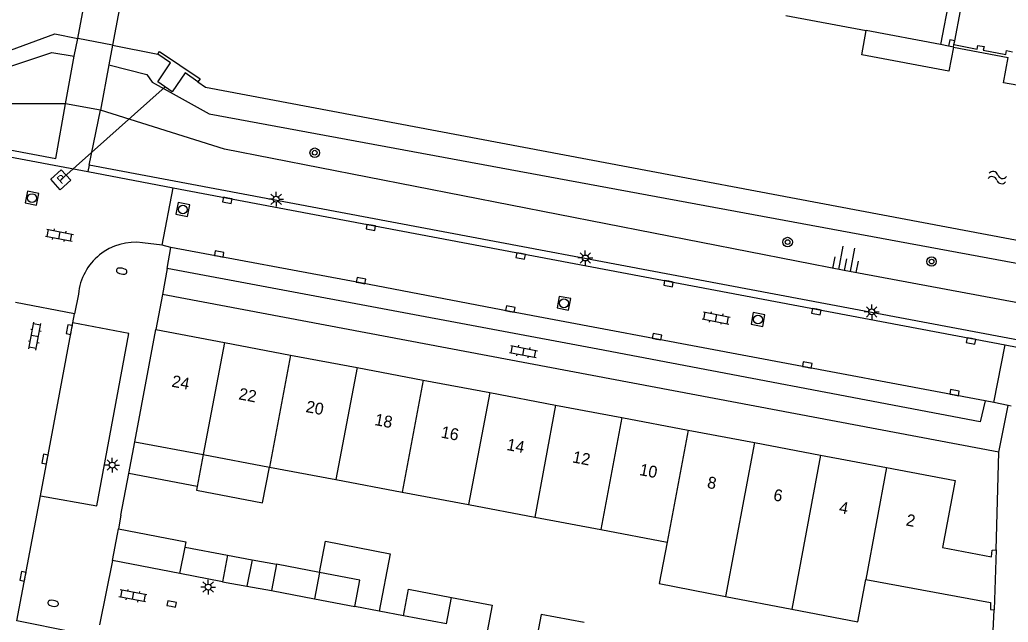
# Model space of a CAD drawing. Extents: x 124000 to 128010, y 398999 to 403000.
# Drawn here: x 126719.7 to 126803.3, y 399047.8 to 399098.7 of the extents above; entities that cross this region are included whole.
import ezdxf

# ---------------------------------------------------------------- set-up
doc = ezdxf.new("R2010")
doc.units = 0
for name, color, linetype in [('gg-afsc-muur', 7, 'Continuous'), ('gg-anno-huisnummerreeks BGT', 7, 'Continuous'), ('gg-bbg-bijgebouw', 7, 'Continuous'), ('gg-bbg-gedigitaliseerde bebouwing', 7, 'Continuous'), ('gg-bbg-hoofdgebouw', 7, 'Continuous'), ('gg-bbg-luifel en loopbrug', 7, 'Continuous'), ('gg-bbg-onder overbouw', 7, 'Continuous'), ('gg-bbg-pand overbouw', 7, 'Continuous'), ('gg-bbg-tussenscheiding', 7, 'Continuous'), ('gg-knt-BGT kruinlijn', 7, 'Continuous'), ('gg-knt-verharding', 7, 'Continuous'), ('gg-knt-verharding nz', 7, 'Continuous'), ('gg-kntw-beschoeiing', 7, 'Continuous'), ('gg-kntw-kademuur', 7, 'Continuous'), ('gg-kwrk-duiker nz buis', 7, 'Continuous'), ('gg-kwrk-kunstwerk niveau 01', 7, 'Continuous'), ('gg-kwrk-steiger', 7, 'Continuous'), ('gg-kwrk-uitstroombak niveau min 01', 7, 'Continuous'), ('gt-grn-groengrens', 7, 'Continuous'), ('gt-grn-weggrens', 7, 'Continuous'), ('gt-symb-boom', 7, 'Continuous'), ('gt-symb-brandkraan', 7, 'Continuous'), ('gt-symb-brandput', 7, 'Continuous'), ('gt-symb-klinker verharding', 7, 'Continuous'), ('gt-symb-kolk', 7, 'Continuous'), ('gt-symb-lichtmast', 7, 'Continuous'), ('gt-symb-rioolschacht', 7, 'Continuous'), ('gt-symb-talud symbool', 7, 'Continuous'), ('gt-symb-watersymbool', 7, 'Continuous')]:
    doc.layers.add(name, color=color, linetype=linetype)

# ---------------------------------------------------------------- blocks, each defined once
blk = doc.blocks.new('gt0-KL1')
at = {"layer": 'gt-symb-klinker verharding'}
for p, q in [((-1.15, 0.3), (1.15, 0.3)), ((-1, -0.3), (-1, 0.3)), ((-0.5, 0.3), (-0.5, 0.45)), ((0, -0.3), (0, 0.3)), ((0.5, 0.3), (0.5, 0.45)), ((1, -0.3), (1, 0.3)), ((-1.15, -0.3), (1.15, -0.3)), ((-0.5, -0.45), (-0.5, -0.3)), ((0.5, -0.45), (0.5, -0.3))]:
    blk.add_line(p, q, dxfattribs=at)
blk = doc.blocks.new('gt0-RS')
at = {"layer": 'gt-symb-rioolschacht'}
blk.add_lwpolyline([(-0.5, -0.5), (0.5, -0.5), (0.5, 0.5), (-0.5, 0.5)], close=True, dxfattribs=at)
blk.add_circle((0, 0), 0.375, dxfattribs=at)
blk = doc.blocks.new('gt0-BPUT')
at = {"layer": 'gt-symb-brandput'}
blk.add_lwpolyline([(-0.599, -0.599), (-0.599, 0.601), (0.601, 0.601), (0.601, -0.599)], close=True, dxfattribs=at)
blk.add_text('P', height=0.7, dxfattribs=at).set_placement((-0.233, -0.35))
blk = doc.blocks.new('gt0-BR')
at = {"layer": 'gt-symb-brandkraan'}
for centre, radius, start, end in [((-0.244, 0), 0.206, 107.56694, 252.43307), ((0.599, -2.664), 3, 106.89205, 107.56694), ((0, -0.691), 0.938, 73.10799, 106.89205), ((-0.599, -2.664), 3, 72.43309, 73.10799), ((0.244, 0), 0.206, 287.56695, 72.43309), ((0.599, 2.664), 3, 252.43307, 253.10797), ((0, 0.691), 0.938, 253.10797, 286.89206), ((-0.599, 2.664), 3, 286.89206, 287.56695)]:
    blk.add_arc(centre, radius, start, end, dxfattribs=at)
blk = doc.blocks.new('gt0-KOLK')
at = {"layer": 'gt-symb-kolk'}
blk.add_lwpolyline([(0, 0), (0.375, 0), (0.375, 0.4), (-0.375, 0.4), (-0.375, 0), (0, 0)], dxfattribs=at)
blk = doc.blocks.new('gt0-LMAST')
at = {"layer": 'gt-symb-lichtmast'}
for p, q in [((-0.182, 0.173), (-0.447, 0.438)), ((-0.005, 0.246), (-0.005, 0.621)), ((0.172, 0.173), (0.437, 0.438)), ((-0.255, -0.004), (-0.63, -0.004)), ((-0.182, -0.181), (-0.447, -0.446)), ((-0.005, -0.254), (-0.005, -0.629)), ((0.437, -0.446), (0.172, -0.181)), ((0.245, -0.004), (0.62, -0.004))]:
    blk.add_line(p, q, dxfattribs=at)
blk.add_circle((-0.005, -0.004), 0.25, dxfattribs=at)
blk = doc.blocks.new('gt0-BOOM')
at = {"layer": 'gt-symb-boom'}
for radius in [0.4, 0.2]:
    blk.add_circle((0, 0), radius, dxfattribs=at)
blk = doc.blocks.new('gt0-TALUD_1')
at = {"layer": 'gt-symb-talud symbool'}
for p, q in [((-1, -1), (-1, 0)), ((-0.5, -2), (-0.5, 0)), ((0, -1), (0, 0)), ((0.5, -2), (0.5, 0)), ((1, -1), (1, 0))]:
    blk.add_line(p, q, dxfattribs=at)
blk = doc.blocks.new('gt0-WA')
at = {"layer": 'gt-symb-watersymbool'}
for centre, start, end in [((-0.323, 0.022), 28.07249, 151.92751), ((0.427, 0.422), 208.07248, 331.92751), ((-0.323, -0.428), 28.07249, 151.92751), ((0.427, -0.028), 208.07248, 331.92751)]:
    blk.add_arc(centre, 0.425, start, end, dxfattribs=at)

msp = doc.modelspace()

# ---------------------------------------------------------------- linework, layer by layer
at = {"layer": 'gg-afsc-muur'}
for p, q in [((126728.274, 399056.846), (126728.939, 399060.378)), ((126728.274, 399056.846), (126728.06, 399055.701)), ((126752.171, 399048.349), (126750.106, 399048.738)), ((126801.827, 399042.416), (126802.106, 399048.862))]:
    msp.add_line(p, q, dxfattribs=at)
for points in [[(126798.778, 399096.968), (126798.358, 399097.051), (126798.256, 399096.513)], [(126798.714, 399096.635), (126800.674, 399096.26), (126800.73, 399096.575), (126801.253, 399096.482), (126801.193, 399096.168), (126803.098, 399095.811), (126803.167, 399096.129), (126803.665, 399096.034)]]:
    msp.add_lwpolyline(points, dxfattribs=at)
at = {"layer": 'gg-bbg-bijgebouw'}
for p, q in [((126733.692, 399054.162), (126737.298, 399053.469)), ((126733.242, 399051.924), (126727.552, 399053.017)), ((126737.298, 399053.469), (126736.867, 399051.227)), ((126741.42, 399052.702), (126740.993, 399050.478)), ((126745.054, 399052.006), (126741.42, 399052.702)), ((126736.867, 399051.227), (126733.242, 399051.924)), ((126740.993, 399050.478), (126744.628, 399049.781)), ((126744.628, 399049.781), (126748.041, 399049.127)), ((126755.806, 399047.66), (126752.171, 399048.349))]:
    msp.add_line(p, q, dxfattribs=at)
for points in [[(126727.552, 399053.017), (126727.975, 399055.259), (126728.06, 399055.701)], [(126728.06, 399055.701), (126733.749, 399054.609), (126733.664, 399054.167), (126733.692, 399054.162)], [(126748.041, 399049.127), (126748.467, 399051.352), (126745.054, 399052.006)], [(126752.171, 399048.349), (126752.596, 399050.593), (126756.231, 399049.904)], [(126756.231, 399049.904), (126759.661, 399049.253), (126759.235, 399047.01)], [(126767.448, 399047.771), (126763.813, 399048.459), (126763.393, 399046.238)]]:
    msp.add_lwpolyline(points, dxfattribs=at)
at = {"layer": 'gg-bbg-gedigitaliseerde bebouwing'}
msp.add_line((126779.403, 399049.992), (126785.008, 399048.916), dxfattribs=at)
for points in [[(126774.463, 399054.582), (126773.789, 399051.071), (126779.403, 399049.992)], [(126785.008, 399048.916), (126790.582, 399047.845), (126791.267, 399051.414)]]:
    msp.add_lwpolyline(points, dxfattribs=at)
at = {"layer": 'gg-bbg-hoofdgebouw'}
for p, q in [((126784.503, 399099.108), (126791.302, 399097.825)), ((126729.446, 399063.067), (126731.233, 399072.548)), ((126731.233, 399072.548), (126737.02, 399071.455)), ((126737.02, 399071.455), (126742.622, 399070.396)), ((126742.622, 399070.396), (126748.242, 399069.335)), ((126748.242, 399069.335), (126753.833, 399068.278)), ((126753.833, 399068.278), (126759.454, 399067.216)), ((126759.454, 399067.216), (126765.025, 399066.164)), ((126765.025, 399066.164), (126770.636, 399065.104)), ((126770.636, 399065.104), (126776.227, 399064.048)), ((126776.227, 399064.048), (126781.837, 399062.988)), ((126729.446, 399063.067), (126735.234, 399061.976)), ((126781.837, 399062.988), (126787.419, 399061.933)), ((126735.234, 399061.976), (126740.835, 399060.92)), ((126787.419, 399061.933), (126793.02, 399060.875)), ((126740.835, 399060.92), (126746.456, 399059.861)), ((126746.456, 399059.861), (126752.048, 399058.807)), ((126752.048, 399058.807), (126757.659, 399057.749)), ((126757.659, 399057.749), (126763.261, 399056.693)), ((126763.261, 399056.693), (126768.852, 399055.639)), ((126768.852, 399055.639), (126774.463, 399054.582)), ((126802.278, 399053.92), (126802.106, 399048.862))]:
    msp.add_line(p, q, dxfattribs=at)
for points in [[(126793.02, 399060.875), (126798.801, 399059.783), (126797.742, 399054.113), (126801.896, 399053.338), (126801.943, 399053.912), (126802.278, 399053.92)], [(126791.267, 399051.414), (126801.81, 399049.468), (126801.792, 399048.879), (126802.106, 399048.862)]]:
    msp.add_lwpolyline(points, dxfattribs=at)
at = {"layer": 'gg-bbg-luifel en loopbrug'}
for p, q in [((126728.939, 399060.378), (126729.446, 399063.067)), ((126735.234, 399061.976), (126734.714, 399059.269)), ((126734.714, 399059.269), (126728.939, 399060.378)), ((126737.298, 399053.469), (126739.359, 399053.086)), ((126739.359, 399053.086), (126738.93, 399050.853)), ((126739.359, 399053.086), (126741.42, 399052.702)), ((126736.867, 399051.227), (126738.93, 399050.853)), ((126738.93, 399050.853), (126740.993, 399050.478)), ((126750.106, 399048.738), (126748.041, 399049.127))]:
    msp.add_line(p, q, dxfattribs=at)
for points in [[(126734.714, 399059.269), (126734.659, 399058.982), (126740.256, 399057.906), (126740.835, 399060.92)], [(126745.054, 399052.006), (126745.562, 399054.651), (126751.04, 399053.599), (126750.106, 399048.738)]]:
    msp.add_lwpolyline(points, dxfattribs=at)
at = {"layer": 'gg-bbg-onder overbouw'}
for p, q in [((126799.277, 399105.579), (126797.586, 399096.639)), ((126797.586, 399096.639), (126791.302, 399097.825))]:
    msp.add_line(p, q, dxfattribs=at)
at = {"layer": 'gg-bbg-pand overbouw'}
for p, q in [((126798.778, 399096.968), (126799.259, 399099.486)), ((126798.676, 399096.434), (126798.714, 399096.635)), ((126798.714, 399096.635), (126798.778, 399096.968))]:
    msp.add_line(p, q, dxfattribs=at)
msp.add_lwpolyline([(126798.676, 399096.434), (126798.284, 399094.384), (126790.914, 399095.786), (126791.302, 399097.825)], dxfattribs=at)
at = {"layer": 'gg-bbg-tussenscheiding'}
for p, q in [((126737.02, 399071.455), (126735.234, 399061.976)), ((126742.622, 399070.396), (126740.835, 399060.92)), ((126748.242, 399069.335), (126746.456, 399059.861)), ((126753.833, 399068.278), (126752.048, 399058.807)), ((126759.454, 399067.216), (126757.659, 399057.749)), ((126765.025, 399066.164), (126763.261, 399056.693)), ((126770.636, 399065.104), (126768.852, 399055.639)), ((126776.227, 399064.048), (126774.463, 399054.582)), ((126781.837, 399062.988), (126779.403, 399049.992)), ((126787.419, 399061.933), (126785.008, 399048.916)), ((126793.02, 399060.875), (126791.267, 399051.414)), ((126733.242, 399051.924), (126733.692, 399054.162)), ((126745.054, 399052.006), (126744.628, 399049.781)), ((126755.806, 399047.66), (126756.231, 399049.904))]:
    msp.add_line(p, q, dxfattribs=at)
at = {"layer": 'gg-knt-BGT kruinlijn'}
for points in [[(126723.578, 399091.642), (126714.409, 399091.622), (126647.434, 399103.679)], [(126863.404, 399063.774), (126789.438, 399077.541), (126737.021, 399087.811), (126726.538, 399091.083)]]:
    msp.add_lwpolyline(points, dxfattribs=at)
at = {"layer": 'gg-knt-verharding'}
for p, q in [((126725.577, 399086.448), (126726.538, 399091.083)), ((126714.015, 399088.06), (126725.474, 399085.903)), ((126869.061, 399059.417), (126725.577, 399086.448)), ((126725.474, 399085.903), (126732.696, 399084.543)), ((126731.754, 399079.678), (126732.696, 399084.543)), ((126732.696, 399084.543), (126803.039, 399071.246)), ((126731.754, 399079.678), (126730.096, 399079.89)), ((126732.499, 399079.48), (126731.754, 399079.678)), ((126732.171, 399077.721), (126732.499, 399079.48)), ((126724.678, 399075.544), (126724.338, 399073.879)), ((126731.778, 399075.509), (126731.233, 399072.548)), ((126802.497, 399062.194), (126731.778, 399075.509)), ((126724.338, 399073.879), (126719.349, 399074.834)), ((126724.204, 399073.107), (126724.338, 399073.879)), ((126802.075, 399066.369), (126803.039, 399071.246)), ((126803.039, 399071.246), (126821.491, 399067.778)), ((126802.075, 399066.369), (126801.345, 399066.532)), ((126803.295, 399066.121), (126802.075, 399066.369)), ((126803.541, 399066.071), (126803.295, 399066.121)), ((126802.278, 399053.92), (126802.497, 399062.194)), ((126719.476, 399047.914), (126721.463, 399058.489))]:
    msp.add_line(p, q, dxfattribs=at)
for points in [[(126575.126, 399114.824), (126635.814, 399103.421), (126722.781, 399087.012), (126723.578, 399091.642)], [(126801.345, 399066.532), (126800.928, 399064.749), (126768.6, 399070.878), (126732.171, 399077.721)], [(126721.463, 399058.489), (126726.24, 399057.637), (126728.951, 399072.223), (126724.204, 399073.107)], [(126715.788, 399028.351), (126720.539, 399027.504), (126724.234, 399046.979), (126719.476, 399047.914)]]:
    msp.add_lwpolyline(points, dxfattribs=at)
msp.add_arc((126729.503, 399075.078), 4.848, 82.97947, 174.48959, dxfattribs=at)
at = {"layer": 'gg-knt-verharding nz'}
msp.add_line((126721.463, 399058.489), (126724.204, 399073.107), dxfattribs=at)
msp.add_lwpolyline([(126801.345, 399066.532), (126761.164, 399074.083), (126748.537, 399076.497), (126732.499, 399079.48)], dxfattribs=at)
at = {"layer": 'gg-kntw-beschoeiing'}
for q in [(126724.616, 399097.16), (126731.396, 399095.839)]:
    msp.add_line((126727.572, 399096.584), q, dxfattribs=at)
for points in [[(126706.72, 399098.46), (126718.941, 399096.163), (126722.692, 399097.535), (126724.616, 399097.16)], [(126734.79, 399093.499), (126735.417, 399093.051), (126823.055, 399076.522)]]:
    msp.add_lwpolyline(points, dxfattribs=at)
at = {"layer": 'gg-kntw-kademuur'}
for p, q in [((126798.256, 399096.513), (126797.586, 399096.639)), ((126798.676, 399096.434), (126798.256, 399096.513)), ((126798.676, 399096.434), (126803.308, 399095.56))]:
    msp.add_line(p, q, dxfattribs=at)
at = {"layer": 'gg-kwrk-duiker nz buis'}
msp.add_line((126732.003, 399093.065), (126723.184, 399085.216), dxfattribs=at)
at = {"layer": 'gg-kwrk-kunstwerk niveau 01'}
for p, q in [((126724.616, 399097.16), (126725.703, 399102.945)), ((126728.657, 399102.366), (126727.572, 399096.584)), ((126724.333, 399095.654), (126724.616, 399097.16)), ((126727.572, 399096.584), (126727.258, 399094.915)), ((126723.578, 399091.642), (126724.333, 399095.654)), ((126727.258, 399094.915), (126726.538, 399091.083)), ((126726.538, 399091.083), (126723.578, 399091.642))]:
    msp.add_line(p, q, dxfattribs=at)
at = {"layer": 'gg-kwrk-steiger'}
msp.add_lwpolyline([(126809.747, 399094.345), (126809.36, 399092.292), (126802.9, 399093.399), (126803.308, 399095.56)], dxfattribs=at)
at = {"layer": 'gg-kwrk-uitstroombak niveau min 01'}
for points in [[(126731.396, 399095.839), (126731.542, 399096.051), (126734.96, 399093.74), (126734.79, 399093.499)], [(126734.79, 399093.499), (126733.711, 399094.243), (126732.61, 399092.64), (126731.396, 399093.489), (126732.47, 399095.098), (126731.396, 399095.839)]]:
    msp.add_lwpolyline(points, dxfattribs=at)
at = {"layer": 'gt-grn-groengrens'}
for points in [[(126579.161, 399131.587), (126578.169, 399131.203), (126576.802, 399124.502), (126582.49, 399119.877), (126717.58, 399094.355), (126722.431, 399095.972), (126724.333, 399095.654)], [(126727.258, 399094.915), (126730.469, 399094.118), (126730.927, 399093.475), (126735.727, 399090.784), (126863.292, 399067.211), (126869.241, 399069.625), (126870.037, 399072.442), (126870.562, 399076.242), (126867.965, 399078.311)]]:
    msp.add_lwpolyline(points, dxfattribs=at)
at = {"layer": 'gt-grn-weggrens'}
for p, q in [((126725.577, 399086.448), (126725.474, 399085.903)), ((126732.171, 399077.721), (126731.778, 399075.509)), ((126802.497, 399062.194), (126803.295, 399066.121)), ((126727.552, 399053.017), (126726.451, 399047.574))]:
    msp.add_line(p, q, dxfattribs=at)

# ---------------------------------------------------------------- block references
at = {"layer": 'gt-symb-boom'}
for p in [(126744.658, 399087.5), (126784.649, 399079.947), (126796.822, 399078.294)]:
    msp.add_blockref('gt0-BOOM', p, dxfattribs=at)
at = {"layer": 'gt-symb-brandkraan'}
for p, rotation in [((126728.338, 399077.488), -12.47907180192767), ((126722.537, 399049.406), -9.443474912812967)]:
    msp.add_blockref('gt0-BR', p, dxfattribs=dict(at, rotation=rotation))
at = {"layer": 'gt-symb-brandput', "rotation": 41.99999127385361}
msp.add_blockref('gt0-BPUT', (126723.184, 399085.216), dxfattribs=at)
at = {"layer": 'gt-symb-klinker verharding'}
for p, rotation in [((126723.074, 399080.515), -10.658361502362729), ((126778.614, 399073.526), -10.658361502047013), ((126721.003, 399071.986), 79.34163849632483), ((126762.314, 399070.683), -10.714643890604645), ((126729.275, 399050.047), 169.28535610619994)]:
    msp.add_blockref('gt0-KL1', p, dxfattribs=dict(at, rotation=rotation))
at = {"layer": 'gt-symb-kolk'}
for p, rotation in [((126737.31, 399083.668), 169.2853561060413), ((126749.44, 399081.374), 169.28535610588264), ((126736.544, 399078.751), -10.658361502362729), ((126762.116, 399078.969), 169.28535610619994), ((126748.537, 399076.497), -10.658361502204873), ((126774.61, 399076.629), 169.28535610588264), ((126761.164, 399074.083), -10.658361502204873), ((126787.119, 399074.267), 169.2853561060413), ((126724.103, 399072.512), 79.34163849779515), ((126773.571, 399071.748), -10.658361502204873), ((126800.194, 399071.788), 169.34163849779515), ((126786.268, 399069.367), -10.658361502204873), ((126798.724, 399067.028), -10.714643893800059), ((126722.041, 399061.562), 79.34163849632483), ((126720.185, 399051.652), 79.28535610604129), ((126732.531, 399049.152), -11.13011107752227)]:
    msp.add_blockref('gt0-KOLK', p, dxfattribs=dict(at, rotation=rotation))
at = {"layer": 'gt-symb-lichtmast'}
for p in [(126741.401, 399083.569), (126767.543, 399078.605), (126791.759, 399074.045), (126727.545, 399061.098), (126735.658, 399050.783)]:
    msp.add_blockref('gt0-LMAST', p, dxfattribs=at)
at = {"layer": 'gt-symb-rioolschacht'}
for p, rotation in [((126720.756, 399083.659), 168.63386214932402), ((126733.51, 399082.699), -11.658401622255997), ((126765.733, 399074.771), -10.781616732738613), ((126782.141, 399073.398), -10.781616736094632)]:
    msp.add_blockref('gt0-RS', p, dxfattribs=dict(at, rotation=rotation))
at = {"layer": 'gt-symb-talud symbool', "xscale": 1.0005083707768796, "yscale": 1.0005083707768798, "rotation": 169.57734546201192}
msp.add_blockref('gt0-TALUD_1', (126789.438, 399077.541), dxfattribs=at)
at = {"layer": 'gt-symb-watersymbool', "rotation": -10.658361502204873}
msp.add_blockref('gt0-WA', (126802.327, 399085.411), dxfattribs=at)

# ---------------------------------------------------------------- texts
at = {"layer": 'gg-anno-huisnummerreeks BGT'}
for s, p in [('24', (126732.51, 399067.728)), ('22', (126738.172, 399066.658)), ('20', (126743.852, 399065.585)), ('18', (126749.67, 399064.485)), ('16', (126755.277, 399063.426)), ('14', (126760.838, 399062.375)), ('12', (126766.396, 399061.325)), ('10', (126772.066, 399060.255)), ('8', (126777.793, 399059.173)), ('6', (126783.388, 399058.115)), ('4', (126788.945, 399057.065)), ('2', (126794.604, 399055.996))]:
    msp.add_text(s, height=1, rotation=349.3, dxfattribs=at).set_placement(p)

doc.saveas('drawing.dxf')
